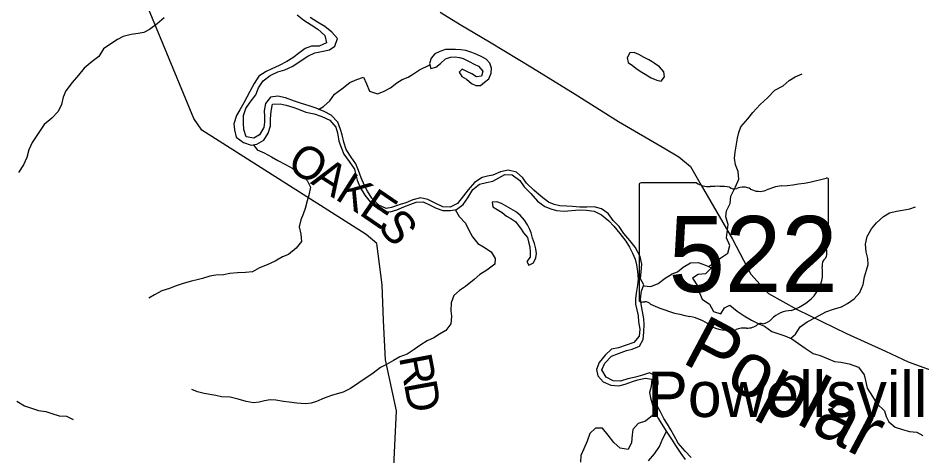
# Model space of a CAD drawing. Extents: x 1624196 to 2029251, y 146837 to 440034.
# Drawn here: x 1877879 to 1886182, y 242673 to 246689 of the extents above; entities that cross this region are included whole.
import ezdxf

# ---------------------------------------------------------------- set-up
doc = ezdxf.new("R2010")
doc.units = 0
for name, color, linetype in [('GM_X_County_Road', 7, 'Continuous'), ('GM_X_County_Road_Text', 7, 'Continuous'), ('GM_X_Minor_Lake', 7, 'Continuous'), ('GM_X_Minor_River', 7, 'Continuous'), ('GM_X_Minor_River_Text', 7, 'Continuous'), ('GM_X_State_Location', 7, 'Continuous'), ('GM_X_State_Route', 7, 'Continuous'), ('GM_X_State_Shield', 7, 'Continuous'), ('GM_X_Unincorporated_Text', 7, 'Continuous')]:
    doc.layers.add(name, color=color, linetype=linetype)

msp = doc.modelspace()

# ---------------------------------------------------------------- linework, layer by layer
at = {"layer": 'GM_X_County_Road'}
msp.add_lwpolyline([(1881325.4, 242449), (1881356.1, 243087.1), (1881254.9, 243552.5), (1881234.7, 243915), (1881222.2, 244243.4), (1881174.1, 244622.2), (1881076.9, 244705.3), (1879567.9, 245661.9), (1879494.9, 245766.8), (1878866.5, 247286.7)], dxfattribs=at)
at = {"layer": 'GM_X_Minor_Lake'}
for points in [[(1882137.8, 246333.6), (1882134, 246335.7), (1882094.1, 246354), (1882046.3, 246374.3), (1881992.5, 246390.6), (1881946.6, 246398.9), (1881898.6, 246401.2), (1881852.6, 246401.5), (1881804.7, 246399.8), (1881754.6, 246384.1), (1881706.5, 246360.4), (1881674.3, 246320.5), (1881658, 246272.6), (1881669.7, 246226.5), (1881717.7, 246240.2), (1881757.9, 246274), (1881806.1, 246315.7), (1881850.2, 246331.5), (1881894.2, 246335.2), (1881934.1, 246328.9), (1881968.2, 246317.3)], [(1881968.2, 246317.3), (1882021.8, 246290.4), (1882067.6, 246266), (1882109.5, 246247.8), (1882147.1, 246203.5), (1882134.9, 246155.5), (1882090.9, 246149.8), (1882047.1, 246178.1), (1882001.2, 246198.4), (1881959.4, 246220.7), (1881929.3, 246194.8), (1881955, 246154.6), (1881996.8, 246130.4), (1882044.5, 246090), (1882084.4, 246071.8), (1882126.3, 246071.5), (1882162.5, 246101.3), (1882202.7, 246133.1), (1882225, 246185), (1882227.3, 246231), (1882211.5, 246275.2), (1882177.8, 246311.4), (1882137.8, 246333.6)], [(1883702.7, 246287.7), (1883672.6, 246306.1), (1883628.7, 246326.4), (1883580.9, 246354.7), (1883539.1, 246372.9), (1883499.1, 246369.2), (1883472.8, 246325.3), (1883482.6, 246283.2), (1883522.4, 246254.9), (1883566.1, 246220.6), (1883607.9, 246194.4)], [(1883607.9, 246194.4), (1883695.5, 246141.8), (1883745.3, 246119.4), (1883787.2, 246111.1), (1883817.5, 246151), (1883811.7, 246195.1), (1883770.1, 246241.4), (1883722.3, 246275.7), (1883702.7, 246287.7)], [(1882462.7, 244902.9), (1882448.7, 244914.4), (1882404.9, 244938.7), (1882363.1, 244965), (1882319.3, 244989.3), (1882277.5, 245003.5), (1882233.5, 245001.8), (1882241.2, 244957.7), (1882281, 244933.4), (1882326.8, 244905.1), (1882366.6, 244872.9), (1882406.4, 244850.6), (1882450.2, 244820.3), (1882464, 244802.2)], [(1882464, 244802.2), (1882493.8, 244762), (1882521.5, 244719.8), (1882557.2, 244675.5), (1882568.9, 244635.4), (1882578.6, 244589.3), (1882582.3, 244543.2), (1882582, 244497.2), (1882551.8, 244455.3), (1882569.5, 244421.2), (1882613.6, 244442.9), (1882635.9, 244488.8), (1882640.2, 244530.8), (1882636.4, 244572.9), (1882622.8, 244621), (1882605.1, 244669.2), (1882591.4, 244719.3), (1882579.6, 244749.4), (1882557.9, 244791.6), (1882532.2, 244835.8), (1882490.5, 244880.1), (1882462.7, 244902.9)]]:
    msp.add_lwpolyline(points, dxfattribs=at)
at = {"layer": 'GM_X_Minor_River'}
for points in [[(1879222.5, 246693.3), (1879156.1, 246637.8), (1879085.7, 246586.2), (1879035.5, 246556.6), (1878983.5, 246547), (1878917.5, 246539.5), (1878845.4, 246522), (1878793.2, 246492.4), (1878720.9, 246446.9), (1878664.6, 246407.3), (1878620.1, 246337.5), (1878559.8, 246292), (1878487.3, 246230.4), (1878434.8, 246164.8), (1878376.3, 246097.1), (1878317.8, 246023.5), (1878293.3, 245963.6), (1878278.8, 245895.6), (1878248.3, 245831.8), (1878187.9, 245772.2), (1878119.5, 245712.7), (1878056.8, 245621), (1878008.3, 245549.3), (1877977.7, 245479.5), (1877959.2, 245409.5), (1877928.7, 245341.7), (1877884.2, 245273.9)], [(1880443.8, 246717.9), (1880503.4, 246669.4), (1880571, 246626.8), (1880632.7, 246588.3), (1880696.2, 246529.7), (1880711.6, 246463.5), (1880645.4, 246432), (1880573.5, 246432.5), (1880517.3, 246408.9), (1880467.1, 246373.3), (1880402.8, 246325.7), (1880346.5, 246292.1), (1880276.3, 246254.6), (1880210.1, 246225.1), (1880157.9, 246199.5), (1880089.7, 246157.9), (1880047.1, 246088.2), (1880006.6, 246016.4), (1879980.2, 245964.6), (1879951.8, 245912.7), (1879917.3, 245848.9), (1879884.9, 245795.1), (1879862.3, 245719.2), (1879865.9, 245663.1), (1879883.4, 245596.9), (1879950.9, 245548.3), (1880018.7, 245523.7), (1880070.7, 245531.3), (1880135, 245568.9), (1880177.5, 245634.6), (1880198, 245700.5), (1880198.5, 245766.6), (1880203, 245836.7), (1880217.5, 245900.6), (1880285.5, 245902.1), (1880341.4, 245891.7), (1880403.2, 245873.2), (1880455, 245852.7), (1880522.7, 245826.2), (1880598.5, 245809.6), (1880668.3, 245787), (1880742, 245752.4), (1880797.4, 245687.9), (1880813, 245637.7), (1880826.4, 245559.5), (1880849.9, 245495.2), (1880871.4, 245441), (1880920.9, 245374.5), (1880968.3, 245304.1), (1880981.9, 245251.9), (1880993.5, 245201.8), (1881022.9, 245135.5), (1881064.3, 245065.1), (1881113.8, 245002.6), (1881181.3, 244942), (1881245, 244915.5), (1881297, 244913.1), (1881357.1, 244930.6), (1881423.2, 244958.2), (1881485.4, 244981.7), (1881535.5, 244999.3), (1881601.5, 245004.8)], [(1881575.8, 245041.1), (1881505.7, 245021.6), (1881439.5, 244994.1), (1881387.4, 244980.5), (1881309.3, 244951), (1881259.2, 244941.4), (1881193.5, 244972), (1881128.1, 245036.5), (1881088.6, 245100.9), (1881061, 245153.2), (1881029.6, 245223.5), (1881006.2, 245291.8), (1880980.7, 245352.1), (1880939.2, 245412.4), (1880893.8, 245482.9), (1880872.3, 245551.1), (1880854.8, 245617.4), (1880841.3, 245667.5), (1880815.8, 245735.8), (1880756.3, 245798.3), (1880690.6, 245830.9), (1880616.9, 245861.5), (1880553.2, 245884), (1880481.4, 245904.6), (1880417.6, 245927.1), (1880335.9, 245957.8), (1880266.1, 245974.4), (1880198, 245964.9), (1880151.6, 245905.2), (1880141.1, 245839.2), (1880142.7, 245787.1), (1880142.3, 245735), (1880135.9, 245685), (1880095.4, 245619.2), (1880045.2, 245587.6), (1879973.3, 245600.2), (1879951.9, 245668.4), (1879950.3, 245726.5), (1879950.9, 245794.6), (1879971.4, 245858.5), (1880009.8, 245918.3), (1880064.3, 245983.9), (1880088.8, 246049.8), (1880129.3, 246113.6), (1880193.6, 246163.1), (1880263.8, 246196.6), (1880330, 246216.2), (1880402.2, 246249.6), (1880470.5, 246295.2), (1880540.8, 246340.7), (1880605, 246370.2), (1880667, 246383.7), (1880739.1, 246399.2), (1880789.3, 246432.9), (1880811.9, 246502.8), (1880762.4, 246561.2), (1880696.8, 246611.8), (1880629.2, 246652.4), (1880561.6, 246694.9)], [(1880639.2, 245852.2), (1880685, 245877), (1880741.4, 245930.6), (1880785.8, 245990.3), (1880852.2, 246039.9), (1880926.6, 246097.4), (1880990.8, 246126.9), (1881052.9, 246146.5), (1881080.4, 246086.2), (1881105.8, 246017.9), (1881179.6, 245995.3), (1881235.7, 246016.9), (1881299.9, 246048.4), (1881358.3, 246096), (1881408.5, 246125.7), (1881462.6, 246147.3), (1881512.8, 246178.9), (1881565.1, 246214.6), (1881661.2, 246260.1)], [(1884222.4, 244409.1), (1884267.2, 244441.4), (1884333.5, 244488.9), (1884397.8, 244532.5), (1884416.4, 244604.4), (1884386.9, 244672.8), (1884393.3, 244722.8), (1884401.9, 244794.8), (1884380.5, 244867), (1884384.9, 244921), (1884419.4, 244986.9), (1884425.9, 245054.9), (1884470.6, 245140.6), (1884499.1, 245210.5), (1884493.7, 245282.6), (1884470.2, 245342.9), (1884460.7, 245405), (1884467.1, 245459), (1884475.5, 245513), (1884488.1, 245587), (1884500.5, 245639), (1884518.9, 245690.9), (1884581.4, 245766.5), (1884627.9, 245824.2), (1884694.4, 245897.8), (1884762.8, 245959.3), (1884831.3, 246026.9), (1884905.6, 246068.3), (1884961.9, 246116), (1885018.2, 246151.6), (1885080.4, 246179.1)], [(1880040.2, 245526.9), (1880074.3, 245481.2), (1880138.1, 245454.7), (1880205.7, 245416.1), (1880265.4, 245383.6), (1880335, 245345.1), (1880402.7, 245310.5), (1880468.3, 245263.9), (1880535.8, 245199.3), (1880565.2, 245137), (1880548.7, 245065.1), (1880534.3, 245013.1), (1880515.7, 244943.2), (1880497.3, 244889.3), (1880476.9, 244837.4), (1880462.5, 244775.4), (1880477.9, 244707.2), (1880481.4, 244639.1), (1880434.9, 244579.4), (1880362.5, 244521.9), (1880308.4, 244498.3), (1880240.1, 244458.8), (1880165.9, 244425.3), (1880097.7, 244397.8), (1880033.5, 244362.2), (1879967.5, 244354.7), (1879895.5, 244351.3), (1879823.5, 244345.8), (1879765.4, 244334.3), (1879695.5, 244330.8), (1879641.4, 244321.2), (1879573.3, 244299.7), (1879523.2, 244288.1), (1879471.2, 244276.5), (1879395.1, 244255.1), (1879322.9, 244229.6), (1879270.8, 244208), (1879198.7, 244186.5), (1879132.4, 244149), (1879080.2, 244119.3)], [(1884061.3, 242659), (1884005.8, 242717.5), (1883942.4, 242790.1), (1883903, 242862.5), (1883875.4, 242912.8), (1883843.8, 242965.1), (1883810.3, 243015.4), (1883778.8, 243077.7), (1883749.2, 243132), (1883725.7, 243196.2), (1883722.3, 243264.3), (1883758.8, 243332.1), (1883755.3, 243398.2), (1883679.7, 243434.9), (1883615.5, 243413.3), (1883549.4, 243393.8), (1883481.4, 243380.4), (1883413.2, 243356.8), (1883345.3, 243361.4), (1883281.6, 243395.9), (1883242.2, 243462.3), (1883268.6, 243524.2), (1883329.1, 243587.8), (1883393.3, 243613.3), (1883467.4, 243638.7), (1883519.5, 243650.4), (1883587.6, 243677.9), (1883622.1, 243741.7), (1883626.6, 243807.7), (1883629.2, 243879.8), (1883625.6, 243929.8), (1883616.2, 243998), (1883602.7, 244064.2), (1883595.1, 244114.3), (1883605.6, 244184.3), (1883628.1, 244242.2), (1883596.5, 244296.5), (1883603, 244362.5), (1883609.6, 244432.5), (1883592.1, 244500.8), (1883546.9, 244587.2), (1883497.4, 244647.7), (1883441.9, 244714.2), (1883400.5, 244778.6), (1883346.9, 244833), (1883299.5, 244897.5), (1883237.8, 244938), (1883172, 244956.6), (1883104.1, 244955.1), (1883038.1, 244955.6), (1882972.2, 244962.1), (1882920.2, 244962.5), (1882856.3, 244967), (1882804.5, 244979.4), (1882752.7, 245001.9), (1882685.1, 245052.5), (1882617.6, 245111.1), (1882550.2, 245173.6), (1882516.6, 245224), (1882457, 245276.5), (1882381.2, 245293.1), (1882311.2, 245279.6), (1882241, 245248.1), (1882190.9, 245238.5), (1882140.9, 245226.9), (1882072.6, 245181.4), (1882012.1, 245113.8), (1881971.7, 245060), (1881915.1, 244988.4), (1881846.9, 244954.9), (1881781, 244957.4), (1881709.3, 244990), (1881641.6, 245024.5), (1881575.8, 245041.1)], [(1881601.5, 245004.8), (1881663.2, 244974.3), (1881720.9, 244945.8), (1881780.7, 244925.4), (1881852.7, 244924.8), (1881906.7, 244934.4), (1881967, 244980), (1882011.5, 245041.7), (1882056, 245115.4), (1882118.4, 245167), (1882182.5, 245182.5), (1882240.5, 245192.1), (1882294.7, 245223.7), (1882349, 245255.3), (1882416.9, 245250.8), (1882488.4, 245198.2), (1882527.9, 245141.8), (1882589.4, 245081.2), (1882650.8, 245010.7), (1882716.4, 244962.1), (1882772.2, 244939.6), (1882824, 244923.2), (1882895.9, 244918.7), (1883031.9, 244929.6), (1883101.8, 244927.1), (1883169.7, 244918.5), (1883237.4, 244884), (1883304.9, 244829.4), (1883350.5, 244779), (1883408, 244714.4), (1883461.3, 244641.9), (1883496.9, 244587.6), (1883522.4, 244531.3), (1883548, 244477.1), (1883559.6, 244424.9), (1883569.1, 244364.8), (1883574.5, 244294.6), (1883568.1, 244238.6), (1883557.5, 244164.6), (1883551.1, 244114.6), (1883550.7, 244064.6), (1883562.3, 244012.4), (1883573.9, 243958.3), (1883579.4, 243902.2), (1883588.9, 243834), (1883584.4, 243772), (1883534, 243712.3), (1883465.8, 243688.8), (1883393.7, 243665.3), (1883331.6, 243651.8), (1883271.2, 243598.2), (1883216.7, 243528.6), (1883192.2, 243464.7), (1883203.8, 243408.5), (1883253.3, 243352.1), (1883323, 243321.5), (1883396.9, 243314.9), (1883455, 243330.5), (1883523.1, 243356), (1883573.2, 243371.6), (1883639.3, 243387.1), (1883699.2, 243376.6), (1883694.7, 243308.6), (1883678.2, 243254.7), (1883687.8, 243204.5), (1883707.3, 243140.3), (1883726.8, 243078.1), (1883762.3, 243011.8), (1883801.7, 242949.4), (1883839.3, 242891), (1883882.7, 242824.6), (1883924.2, 242760.2), (1883965.6, 242695.8), (1884007.2, 242639.4)], [(1881893.7, 244932.1), (1881932.2, 244870.1), (1881987.7, 244807.6), (1882015.2, 244749.3), (1882054.6, 244682.9), (1882102.1, 244622.5), (1882153.8, 244590), (1882223.4, 244545.5), (1882262.9, 244483.1), (1882258.5, 244433.1), (1882186.1, 244377.5), (1882119.8, 244336), (1882069.5, 244292.4), (1881989.1, 244226.9), (1881934.8, 244191.3), (1881880.5, 244143.7), (1881856, 244077.8), (1881855.4, 244003.7), (1881861, 243953.6), (1881854.5, 243883.6), (1881808, 243823.9), (1881749.8, 243790.3), (1881697.5, 243754.6), (1881635.4, 243727.1), (1881579.1, 243691.5), (1881518.8, 243649.9), (1881452.5, 243606.4), (1881386.4, 243582.9), (1881328.2, 243549.3), (1881263.9, 243511.7), (1881207.7, 243482.1), (1881141.4, 243430.6), (1881008.8, 243343.5), (1880932.4, 243290), (1880866.2, 243256.5), (1880810.1, 243240.9), (1880758, 243225.3), (1880691.9, 243201.8), (1880621.7, 243170.3), (1880571.6, 243156.7), (1880519.6, 243149.1), (1880439.7, 243155.7), (1880369.8, 243164.3), (1880317.9, 243172.7), (1880248, 243185.2), (1880194.1, 243185.6), (1880144.1, 243178), (1880094, 243164.4), (1880042, 243160.8), (1879974.1, 243171.3), (1879900.3, 243193.9), (1879826.5, 243212.5), (1879748.6, 243213.1), (1879696.7, 243225.5), (1879589, 243246.4), (1879527.1, 243258.9), (1879475.3, 243281.3)], [(1884976.2, 243751.6), (1885021.5, 243790.8), (1885062, 243856.5), (1885126.4, 243904.1), (1885204.6, 243943.5), (1885298.9, 243994.9), (1885369.1, 244020.3), (1885443.2, 244039.8), (1885499.4, 244071.4), (1885559.7, 244112.9), (1885610.1, 244170.6), (1885642.7, 244244.4), (1885655.2, 244314.4), (1885673.7, 244376.4), (1885688.1, 244428.3), (1885684.5, 244484.4), (1885669, 244544.6), (1885663.6, 244614.7), (1885678.1, 244686.7), (1885718.7, 244754.4), (1885765.1, 244812.1), (1885829.5, 244867.7), (1885883.7, 244901.3), (1885947.8, 244916.8), (1886003.8, 244926.4), (1886069.8, 244937.9), (1886122, 244957.5)], [(1883624.4, 244232.8), (1883691.9, 244225.6), (1883758.1, 244255.2), (1883822.4, 244302.7), (1883886.7, 244342.3), (1883936.8, 244359.9), (1883987.1, 244403.6), (1884055.4, 244443.1), (1884125.3, 244446.5), (1884193.1, 244422), (1884248.9, 244397.5), (1884194.5, 244343.9), (1884126.5, 244336.4), (1884074.2, 244302.8), (1884119.6, 244232.3), (1884137.1, 244168.1), (1884162.7, 244111.9), (1884230.3, 244065.3), (1884265.7, 243996.9), (1884333.5, 243976.4), (1884367.9, 244032.2), (1884418, 244055.8), (1884483.6, 244001.2), (1884549.2, 243958.7), (1884614.8, 243918.1), (1884684.5, 243883.5), (1884736.3, 243863.1), (1884803.9, 243814.5), (1884867.7, 243794), (1884923.5, 243773.5), (1884987.2, 243747), (1885046.8, 243704.5), (1885110.4, 243659.9), (1885182, 243613.3), (1885245.8, 243594.8), (1885319.5, 243564.2), (1885379.3, 243539.7), (1885435.2, 243531.3), (1885513, 243518.6), (1885598.7, 243487.9), (1885650.1, 243417.4), (1885661.7, 243365.3), (1885679.1, 243293.1), (1885728.5, 243216.6), (1885766, 243152.2), (1885837.4, 243085.6), (1885853, 243035.4), (1885878.6, 242985.2), (1885936.1, 242936.7), (1886003.9, 242914.1), (1886067.7, 242897.6), (1886133.6, 242889.1), (1886189.4, 242860.6)], [(1877867.6, 243175.6), (1877937.2, 243133), (1878003, 243110.5), (1878066.8, 243090), (1878134.6, 243079.4), (1878188.5, 243063), (1878256.2, 243040.4), (1878324.2, 243037.9), (1878385.9, 243007.4)], [(1883732.7, 243067), (1883706.5, 243042.2), (1883642.2, 242990.7), (1883576.1, 242969.1), (1883525.7, 242915.5), (1883519.3, 242865.5), (1883514.7, 242795.4), (1883484.2, 242731.6), (1883410.4, 242742.2), (1883350.8, 242794.7), (1883299.4, 242863.2), (1883247.9, 242927.7), (1883184, 242926.2), (1883129.6, 242878.5), (1883107.1, 242808.6), (1883076.6, 242736.8), (1883048.1, 242674.9), (1883045.6, 242614.9)], [(1883671.3, 242628), (1883723.8, 242691.7), (1883770.3, 242759.4), (1883802.8, 242833.2), (1883836.7, 242895)]]:
    msp.add_lwpolyline(points, dxfattribs=at)
at = {"layer": 'GM_X_State_Route'}
msp.add_lwpolyline([(1881757.1, 246742.5), (1881939.1, 246630.3), (1882209, 246471.9), (1882604.9, 246233.4), (1882994.9, 245990.9), (1883394.8, 245740.4), (1883818.7, 245493.9), (1883948.6, 245415.7), (1884054.6, 245327.6), (1884152.6, 245155.3), (1884440.6, 244660.5), (1884608.6, 244340), (1884694.6, 244243.8), (1884772.6, 244161.7), (1885036.5, 244015.3), (1885488.4, 243794.9), (1885846.3, 243634.5), (1886054.3, 243534.3), (1886376.2, 243420)], dxfattribs=at)
at = {"layer": 'GM_X_State_Shield'}
for p, q in [((1884111.2, 245177.5), (1883601.5, 245177.5)), ((1885324.6, 244650.9), (1885324.6, 245203.7)), ((1883584.4, 245159.3), (1883584.4, 244102.7)), ((1885324.4, 244651.1), (1885324.6, 244650.9))]:
    msp.add_line(p, q, dxfattribs=at)
for centre, major_axis, start_param, end_param in [((1883604.3, 245161.5), (20.2, 0), 1.712693, 3.28349), ((1884232.5, 245300.1), (195.5, 0), 4.042523, 4.731795), ((1884704.7, 246618), (1845.5, 0), 4.814394, 5.042369), ((1885305.3, 245206), (19.4, 0), 6.141152, 7.989035), ((1884297.4, 244584.3), (702, 0), 1.404758, 1.657858), ((1884456.7, 245167), (56.4, 0), 3.836095, 5.185415), ((1884539.5, 245044.9), (117.3, 0), 0.950623, 2.079405), ((1884690.9, 245212.4), (141.1, 0), 4.081561, 5.145723), ((1884940.1, 244854.7), (371.3, 0), 1.699011, 2.107814), ((1885320.1, 244610.3), (30, 0), 1.883978, 3.671073), ((1885129.4, 244540.5), (180, 0), 5.934695, 6.695948), ((1885303.9, 244648.8), (20.7, 0), 5.05454, 6.418171), ((1885394, 244419.6), (130.9, 0), 2.387724, 3.262537), ((1884808.1, 244349.3), (461.6, 0), 5.101752, 6.440018), ((1883604.5, 244100.3), (20.3, 0), 3.00124, 4.508301), ((1883607.6, 244208.5), (155.2, 0), 4.665946, 4.897461), ((1883639.4, 244041.7), (56, 0), 0.519207, 1.627899), ((1884346, 244991), (1332.7, 0), 4.195997, 4.488961), ((1883948.6, 243628), (417, 0), 0.823519, 1.323587), ((1884682.4, 244000.3), (149.1, 0), 4.937069, 5.64225), ((1885002.7, 243806), (252.8, 0), 1.647645, 2.488434), ((1884399.6, 244036.5), (264.6, 0), 4.026481, 4.996735), ((1884552.5, 243671.1), (217.4, 0), 1.495662, 1.94098), ((1884571.8, 243957.3), (141, 0), 4.691044, 5.507374), ((1884699.3, 243855), (39.7, 0), 1.147584, 2.315152)]:
    msp.add_ellipse(centre, major_axis=major_axis, ratio=0.8, start_param=start_param, end_param=end_param, dxfattribs=at)

# ---------------------------------------------------------------- texts
at = {"layer": 'GM_X_County_Road_Text'}
for s, rotation, p in [('O', 327.62856, (1880334.7, 245316.6)), ('A', 327.6307, (1880557.7, 245175.2)), ('K', 327.55829, (1880780.6, 245033.9)), ('E', 325.64488, (1881001.2, 244893.8)), ('S', 309.11691, (1881169.7, 244782.6)), ('R', 280.81279, (1881376.5, 243578.4)), ('D', 280.38045, (1881422.6, 243337))]:
    msp.add_text(s, height=300, rotation=rotation, dxfattribs=at).set_placement(p)
at = {"layer": 'GM_X_Minor_River_Text'}
msp.add_text('Poplar', height=499.99, rotation=332.00014, dxfattribs=at).set_placement((1883964, 243535.2))
at = {"layer": 'GM_X_State_Location'}
for s in ['s', 'r']:
    msp.add_text(s, height=1, dxfattribs=at).set_placement((1884434.9, 244560.7))
msp.add_text('522', height=1, rotation=0.00001, dxfattribs=at).set_placement((1884081.9, 244488))
at = {"layer": 'GM_X_State_Shield'}
msp.add_text('522', height=696.1, dxfattribs=at).set_placement((1883854.3, 244177.2))
at = {"layer": 'GM_X_Unincorporated_Text'}
msp.add_text('Powellsville', height=417, rotation=0.00001, dxfattribs=at).set_placement((1883659.5, 243029.9))

doc.saveas('drawing.dxf')
